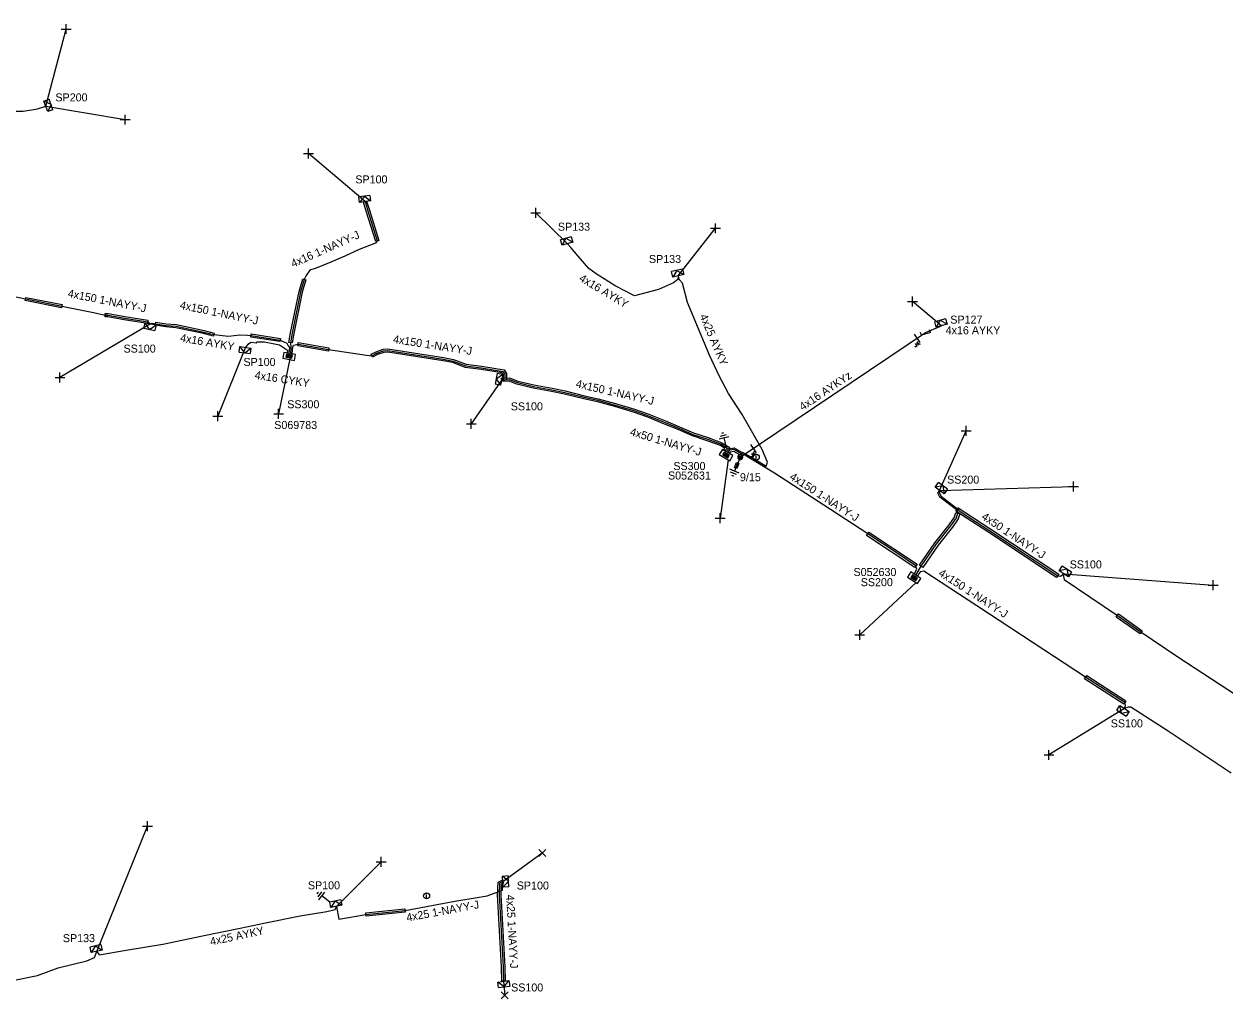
# Model space of a CAD drawing. Extents: x -763093 to -760976, y -1155572 to -1152009.
# Drawn here: x -761448.7 to -761298.8, y -1152619.6 to -1152497.8 of the extents above; entities that cross this region are included whole.
import ezdxf

# ---------------------------------------------------------------- set-up
doc = ezdxf.new("R2010")
doc.units = 0
for name, color, linetype in [('Vrstva 1', 7, 'Continuous'), ('Vrstva 10', 7, 'Continuous'), ('Vrstva 12', 7, 'Continuous'), ('Vrstva 13', 7, 'Continuous'), ('Vrstva 14', 7, 'Continuous'), ('Vrstva 15', 7, 'Continuous'), ('Vrstva 16', 7, 'Continuous'), ('Vrstva 18', 7, 'Continuous'), ('Vrstva 2', 7, 'Continuous'), ('Vrstva 20', 7, 'Continuous'), ('Vrstva 28', 7, 'Continuous'), ('Vrstva 29', 7, 'Continuous'), ('Vrstva 30', 7, 'Continuous'), ('Vrstva 31', 7, 'Continuous'), ('Vrstva 33', 7, 'Continuous'), ('Vrstva 34', 7, 'Continuous'), ('Vrstva 36', 7, 'Continuous'), ('Vrstva 5', 7, 'Continuous'), ('Vrstva 52', 7, 'Continuous'), ('Vrstva 53', 7, 'Continuous'), ('Vrstva 54', 7, 'Continuous'), ('Vrstva 55', 7, 'Continuous'), ('Vrstva 59', 7, 'Continuous'), ('Vrstva 6', 7, 'Continuous'), ('Vrstva 8', 7, 'Continuous'), ('Vrstva 9', 7, 'Continuous')]:
    doc.layers.add(name, color=color, linetype=linetype)

# ---------------------------------------------------------------- blocks, each defined once
blk = doc.blocks.new('NN440')
at = {"layer": 'Vrstva 2'}
for points in [[(0.63, 0), (0.63, 0.06), (0.62, 0.13), (0.6, 0.19), (0.58, 0.25), (0.55, 0.31), (0.51, 0.37), (0.47, 0.42), (0.42, 0.46), (0.37, 0.51), (0.32, 0.54), (0.26, 0.57), (0.2, 0.59), (0.13, 0.61), (0.07, 0.62), (0, 0.63), (-0.06, 0.62), (-0.13, 0.61), (-0.19, 0.59), (-0.26, 0.57), (-0.31, 0.54), (-0.37, 0.51), (-0.42, 0.46), (-0.47, 0.42), (-0.51, 0.37), (-0.54, 0.31), (-0.57, 0.25), (-0.6, 0.19), (-0.62, 0.13), (-0.63, 0.06), (-0.63, 0), (-0.63, -0.07), (-0.62, -0.14), (-0.6, -0.2), (-0.57, -0.26), (-0.54, -0.32), (-0.51, -0.37), (-0.47, -0.43), (-0.42, -0.47), (-0.37, -0.51), (-0.31, -0.55), (-0.26, -0.58), (-0.19, -0.6), (-0.13, -0.62), (-0.06, -0.63), (0, -0.63), (0.07, -0.63), (0.13, -0.62), (0.2, -0.6), (0.26, -0.58), (0.32, -0.55), (0.37, -0.51), (0.42, -0.47), (0.47, -0.43), (0.51, -0.37), (0.55, -0.32), (0.58, -0.26), (0.6, -0.2), (0.62, -0.14), (0.63, -0.07), (0.63, 0)], [(-0.63, 0), (0.63, 0)], [(-0.6, -0.18), (0.57, -0.18)], [(-0.51, -0.32), (0.5, -0.32)], [(-0.37, -0.47), (0.35, -0.47)]]:
    blk.add_lwpolyline(points, dxfattribs=at)
blk = doc.blocks.new('NN840')
at = {"layer": 'Vrstva 15'}
for points in [[(0, 0.62), (0, -0.63)], [(-0.75, -0.71), (-0.75, -0.66)], [(-0.73, -0.76), (-0.75, -0.71)], [(-0.66, -0.8), (-0.73, -0.76)], [(-0.63, -0.8), (-0.66, -0.8)], [(-0.56, -0.76), (-0.63, -0.8)], [(-0.54, -0.71), (-0.56, -0.76)], [(-0.54, -0.38), (-0.54, -0.71)], [(-0.33, -0.38), (-0.33, -0.8)], [(-0.33, -0.64), (-0.13, -0.38)], [(-0.26, -0.56), (-0.09, -0.8)]]:
    blk.add_lwpolyline(points, dxfattribs=at)
blk = doc.blocks.new('NN770')
at = {"layer": 'Vrstva 10'}
for p, q in [((0, 0.19), (0, 0.26)), ((0, -0.28), (0, 0.11))]:
    blk.add_line(p, q, dxfattribs=at)
blk.add_circle((0, -0.01), 0.375, dxfattribs=at)
blk = doc.blocks.new('NN800')
at = {"layer": 'Vrstva 1'}
for points in [[(-0.44, 0.44), (0.44, -0.44)], [(-0.44, -0.44), (0.44, 0.44)]]:
    blk.add_lwpolyline(points, dxfattribs=at)
blk = doc.blocks.new('NN820')
at = {"layer": 'Vrstva 13'}
for points in [[(0, 0), (0, -1.05)], [(-0.16, -0.81), (0.16, -0.81)], [(-0.16, -1.47), (-0.16, -0.81)], [(0.16, -1.47), (-0.16, -1.47)], [(0, -1.05), (-0.06, -0.93)], [(0, -1.05), (0.06, -0.93)], [(0, -1.47), (0, -1.87)], [(0.16, -0.81), (0.16, -1.47)]]:
    blk.add_lwpolyline(points, dxfattribs=at)
blk = doc.blocks.new('NN620')
at = {"layer": 'Vrstva 8'}
for points in [[(0.75, 0), (-0.75, 0)], [(-0.75, 0), (-0.75, -0.75)], [(0.75, -0.75), (0.75, 0)], [(-0.75, -0.75), (0.75, -0.75)], [(0.37, -0.18), (-0.38, -0.18)], [(-0.38, -0.18), (-0.38, -0.56)], [(-0.38, -0.56), (0.37, -0.56)], [(0.32, -0.23), (-0.33, -0.23)], [(-0.33, -0.23), (-0.33, -0.51)], [(-0.33, -0.51), (0.32, -0.51)], [(0.27, -0.27), (-0.28, -0.27)], [(-0.28, -0.27), (-0.28, -0.46)], [(-0.28, -0.46), (0.27, -0.46)], [(0.23, -0.32), (-0.23, -0.32)], [(-0.23, -0.32), (-0.23, -0.42)], [(-0.23, -0.42), (0.23, -0.42)], [(-0.19, -0.37), (0.19, -0.37)], [(0.23, -0.42), (0.23, -0.32)], [(0.27, -0.46), (0.27, -0.27)], [(0.32, -0.51), (0.32, -0.23)], [(0.37, -0.56), (0.37, -0.18)]]:
    blk.add_lwpolyline(points, dxfattribs=at)
blk = doc.blocks.new('NN630')
at = {"layer": 'Vrstva 9'}
for points in [[(0, -0.7), (-0.7, 0)], [(-0.7, -0.7), (-0.7, 0), (0.7, 0), (0.7, -0.7)], [(-0.7, -0.7), (0.7, -0.7)], [(0, -0.7), (0.7, 0)]]:
    blk.add_lwpolyline(points, dxfattribs=at)
blk = doc.blocks.new('NN810')
at = {"layer": 'Vrstva 14'}
for points in [[(0, -0.64), (0, -1.89)], [(0.63, -1.89), (-0.62, -1.89)], [(0.39, -2.2), (-0.4, -2.2)], [(0, -2.52), (-0.12, -2.52)], [(0.14, -2.52), (0, -2.52)]]:
    blk.add_lwpolyline(points, dxfattribs=at)
blk = doc.blocks.new('NN515')
at = {"layer": 'Vrstva 2'}
for points in [[(-0.59, 0.18), (0.59, 0.18)], [(-0.59, 0.18), (-0.59, -0.18)], [(0.59, 0.18), (0.59, -0.18)]]:
    blk.add_lwpolyline(points, dxfattribs=at)

msp = doc.modelspace()

# ---------------------------------------------------------------- linework, layer by layer
at = {"layer": 'Vrstva 20'}
for points in [[(-761405.95, -1152519.97), (-761405.6, -1152521.1), (-761404.42, -1152524.87), (-761404.8, -1152524.99), (-761405.98, -1152521.22), (-761406.33, -1152520.09)], [(-761413.55, -1152529.8), (-761414, -1152531.35), (-761415.05, -1152536.5), (-761415.24, -1152537.67), (-761415.64, -1152537.61), (-761415.45, -1152536.42), (-761414.38, -1152531.25), (-761413.93, -1152529.68)], [(-761448.53, -1152531.98), (-761443.99, -1152532.89), (-761444.07, -1152533.29), (-761448.61, -1152532.38)], [(-761433.32, -1152535.23), (-761436.22, -1152534.79), (-761438.28, -1152534.4), (-761438.62, -1152534.4), (-761438.62, -1152534), (-761438.24, -1152534), (-761436.16, -1152534.39), (-761433.26, -1152534.83)], [(-761425.08, -1152536.83), (-761426.32, -1152536.5), (-761429.77, -1152535.79), (-761431.02, -1152535.68), (-761432.34, -1152535.47), (-761432.28, -1152535.07), (-761430.98, -1152535.28), (-761429.71, -1152535.39), (-761426.22, -1152536.12), (-761424.98, -1152536.45)], [(-761420.36, -1152536.55), (-761416.72, -1152537.11), (-761416.78, -1152537.51), (-761420.42, -1152536.95)], [(-761410.72, -1152538.68), (-761414.54, -1152538.02), (-761414.48, -1152537.62), (-761410.66, -1152538.28)], [(-761405.39, -1152539.09), (-761404.73, -1152538.77), (-761403.86, -1152538.46), (-761403.28, -1152538.42), (-761396.33, -1152539.5), (-761395.08, -1152539.75), (-761393.51, -1152540.33), (-761391.58, -1152540.59), (-761388.75, -1152541.04), (-761388.46, -1152541.5), (-761388.46, -1152542.22), (-761388.97, -1152542.46), (-761389.15, -1152542.1), (-761388.86, -1152541.96), (-761388.86, -1152541.62), (-761388.99, -1152541.4), (-761391.64, -1152540.99), (-761393.61, -1152540.73), (-761395.18, -1152540.13), (-761396.39, -1152539.9), (-761403.3, -1152538.82), (-761403.78, -1152538.86), (-761404.57, -1152539.13), (-761405.21, -1152539.45)], [(-761389.07, -1152542.08), (-761388.08, -1152542.04), (-761387.04, -1152542.44), (-761385.06, -1152542.92), (-761382.75, -1152543.33), (-761381.15, -1152543.66), (-761378.7, -1152544.26), (-761377.01, -1152544.65), (-761374.83, -1152545.24), (-761372.49, -1152545.94), (-761370.67, -1152546.58), (-761368.59, -1152547.42), (-761366.84, -1152548.13), (-761365.1, -1152548.91), (-761363.26, -1152549.5), (-761361.56, -1152550.14), (-761360.56, -1152550.75), (-761361.01, -1152551.23), (-761361.35, -1152551.04), (-761361.18, -1152550.84), (-761361.74, -1152550.5), (-761363.4, -1152549.88), (-761365.24, -1152549.29), (-761367, -1152548.49), (-761368.73, -1152547.8), (-761370.81, -1152546.96), (-761372.61, -1152546.32), (-761374.93, -1152545.62), (-761377.11, -1152545.03), (-761378.8, -1152544.64), (-761381.23, -1152544.06), (-761382.83, -1152543.73), (-761385.14, -1152543.32), (-761387.16, -1152542.82), (-761388.14, -1152542.44), (-761389.05, -1152542.48)], [(-761336.85, -1152565.43), (-761334.96, -1152562.63), (-761333.15, -1152560.37), (-761332.49, -1152559.41), (-761332.31, -1152558.85), (-761331.83, -1152559.01), (-761332.03, -1152559.63), (-761332.75, -1152560.67), (-761334.55, -1152562.91), (-761336.43, -1152565.71)], [(-761332.04, -1152558.25), (-761328.06, -1152560.84), (-761319.45, -1152566.53), (-761319.73, -1152566.95), (-761328.34, -1152561.26), (-761332.32, -1152558.67)], [(-761343.48, -1152561.71), (-761343.2, -1152561.29), (-761337.17, -1152565.29), (-761337.45, -1152565.71)], [(-761312, -1152571.52), (-761309.03, -1152573.61), (-761309.31, -1152574.02), (-761312.28, -1152571.92)], [(-761315.98, -1152579.19), (-761311.07, -1152582.36), (-761311.33, -1152582.78), (-761316.26, -1152579.61)], [(-761388.83, -1152605.12), (-761389.12, -1152605.27), (-761389.17, -1152606.59), (-761388.68, -1152615.58), (-761388.65, -1152617.39), (-761389.05, -1152617.39), (-761389.08, -1152615.6), (-761389.57, -1152606.59), (-761389.52, -1152605.03), (-761389.01, -1152604.76)], [(-761406.05, -1152608.86), (-761401.16, -1152608.36), (-761401.12, -1152608.76), (-761406.01, -1152609.26)]]:
    msp.add_lwpolyline(points, close=True, dxfattribs=at)
at = {"layer": 'Vrstva 5'}
for points in [[(-761458.57, -1152508.96), (-761457.11, -1152508.68), (-761455.14, -1152508.7), (-761451.22, -1152508.72), (-761448.85, -1152508.73), (-761447.08, -1152508.42), (-761446.02, -1152508.12)], [(-761361.03, -1152551.25), (-761360.69, -1152550.89), (-761360.02, -1152550.78), (-761359.38, -1152551.14), (-761358.59, -1152551.52), (-761356.91, -1152552.54), (-761356.02, -1152553.06), (-761355.84, -1152552.57), (-761356.51, -1152550.96), (-761359.01, -1152546.61), (-761360.71, -1152543.98), (-761361.9, -1152541.78), (-761363.09, -1152539.21), (-761365.87, -1152532.64), (-761366.47, -1152530.2), (-761366.84, -1152529.81), (-761367.01, -1152529.29)], [(-761450.94, -1152531.68), (-761448.57, -1152532.18), (-761444.03, -1152533.09), (-761440.06, -1152533.88), (-761438.62, -1152534.2), (-761438.26, -1152534.2), (-761436.19, -1152534.59), (-761433.29, -1152535.03), (-761432.94, -1152535.29), (-761432.74, -1152535.2), (-761432.31, -1152535.27), (-761431, -1152535.48), (-761429.74, -1152535.59), (-761426.27, -1152536.31), (-761425.03, -1152536.64), (-761423.18, -1152536.82), (-761421.8, -1152536.66), (-761420.81, -1152536.72), (-761420.39, -1152536.75), (-761416.75, -1152537.31), (-761415.92, -1152537.69), (-761415.73, -1152538.02), (-761415.59, -1152538.24), (-761415.65, -1152538.97)], [(-761415.26, -1152539.05), (-761415.18, -1152538.17), (-761415.06, -1152537.96), (-761414.51, -1152537.82), (-761410.69, -1152538.48), (-761405.95, -1152539.2), (-761405.3, -1152539.27), (-761404.65, -1152538.95), (-761403.82, -1152538.66), (-761403.29, -1152538.62), (-761396.36, -1152539.7), (-761395.13, -1152539.94), (-761393.56, -1152540.53), (-761391.61, -1152540.79), (-761388.87, -1152541.22), (-761388.66, -1152541.56), (-761388.66, -1152542.09), (-761389.06, -1152542.28), (-761388.11, -1152542.24), (-761387.1, -1152542.63), (-761385.1, -1152543.12), (-761382.79, -1152543.53), (-761381.19, -1152543.86), (-761378.75, -1152544.45), (-761377.06, -1152544.84), (-761374.88, -1152545.43), (-761372.55, -1152546.13), (-761370.74, -1152546.77), (-761368.66, -1152547.61), (-761366.92, -1152548.31), (-761365.17, -1152549.1), (-761363.33, -1152549.69), (-761361.65, -1152550.32), (-761360.87, -1152550.8), (-761361.21, -1152551.15)], [(-761337.55, -1152566.54), (-761337.18, -1152565.94), (-761337.31, -1152565.5), (-761339.55, -1152564), (-761343.34, -1152561.5), (-761347.98, -1152558.48), (-761354.99, -1152553.94), (-761358.69, -1152551.7), (-761359.47, -1152551.32), (-761360.06, -1152550.99), (-761360.59, -1152551.08), (-761360.85, -1152551.35)], [(-761360.67, -1152551.45), (-761360.49, -1152551.27), (-761360.1, -1152551.2), (-761359.37, -1152551.6), (-761359.26, -1152551.93)], [(-761337.34, -1152566.68), (-761336.64, -1152565.57), (-761334.75, -1152562.76), (-761332.95, -1152560.52), (-761332.26, -1152559.52), (-761332.07, -1152558.93), (-761332.14, -1152558.61), (-761332.96, -1152557.99), (-761334.33, -1152556.94), (-761334.59, -1152556.45), (-761334.35, -1152556.09), (-761334.37, -1152556.43), (-761334.17, -1152556.8), (-761332.84, -1152557.83), (-761332.12, -1152558.38), (-761331.96, -1152558.61), (-761331.53, -1152558.9), (-761328.2, -1152561.05), (-761319.59, -1152566.74), (-761319.25, -1152566.8), (-761318.84, -1152566.5), (-761318.89, -1152566.86), (-761318.81, -1152567.2), (-761315.58, -1152569.37), (-761312.14, -1152571.72), (-761309.36, -1152573.68), (-761304.58, -1152576.86), (-761299.29, -1152580.33), (-761294.63, -1152583.36)], [(-761297.91, -1152591.39), (-761305.81, -1152586.17), (-761310.45, -1152583.16), (-761310.81, -1152583.16), (-761311.25, -1152583.32), (-761311.13, -1152582.95), (-761311.2, -1152582.57), (-761316.12, -1152579.4), (-761322.67, -1152575.13), (-761329.72, -1152570.49), (-761336.32, -1152566.16), (-761336.78, -1152566.24), (-761337.15, -1152566.8)], [(-761409.72, -1152608.04), (-761409.42, -1152609.62), (-761406.03, -1152609.06), (-761401.14, -1152608.56), (-761394.91, -1152607.4), (-761391.89, -1152606.88), (-761390.88, -1152606.72), (-761388.96, -1152606), (-761388.92, -1152604.94)], [(-761388.92, -1152604.94), (-761389.32, -1152605.15), (-761389.37, -1152606.59), (-761388.88, -1152615.59), (-761388.85, -1152617.39)], [(-761450.33, -1152617.33), (-761447.04, -1152616.67), (-761444.46, -1152615.7), (-761440.91, -1152614.85), (-761439.93, -1152614.43), (-761439.66, -1152613.65), (-761439.34, -1152614.07), (-761435.98, -1152613.49), (-761431.41, -1152612.77), (-761426.45, -1152611.72), (-761421.74, -1152610.74), (-761418.57, -1152610.11), (-761414.23, -1152609.21), (-761410.93, -1152608.68), (-761409.89, -1152608.41), (-761409.72, -1152608.04)]]:
    msp.add_lwpolyline(points, dxfattribs=at)
at = {"layer": 'Vrstva 52'}
for points in [[(-761406.14, -1152520.03), (-761405.79, -1152521.16), (-761404.61, -1152524.93), (-761404.82, -1152525.21), (-761406.86, -1152526.01), (-761408.67, -1152526.82), (-761410.4, -1152527.59), (-761412.24, -1152528.33), (-761413.03, -1152528.59), (-761413.51, -1152529.26), (-761413.74, -1152529.74), (-761414.19, -1152531.3), (-761415.25, -1152536.46), (-761415.44, -1152537.64), (-761415.39, -1152538.27), (-761415.45, -1152539.04)], [(-761367.01, -1152529.29), (-761367.05, -1152529.76), (-761367.59, -1152530.18), (-761369.47, -1152530.99), (-761372.49, -1152531.78), (-761374.89, -1152530.55), (-761377.27, -1152529.05), (-761378.19, -1152528.38), (-761379.53, -1152526.82), (-761380.41, -1152525.76), (-761380.85, -1152525.28)], [(-761359.26, -1152551.93), (-761336.11, -1152536.37)], [(-761419.76, -1152537.7), (-761420.37, -1152537.63), (-761420.77, -1152537.86), (-761421.08, -1152538.21)], [(-761419.76, -1152537.7), (-761419.61, -1152537.53), (-761418.72, -1152537.52), (-761416.81, -1152537.9), (-761415.82, -1152538.57), (-761415.85, -1152538.96)]]:
    msp.add_lwpolyline(points, dxfattribs=at)
at = {"layer": 'Vrstva 59'}
for points in [[(-761446.02, -1152508.12), (-761443.47, -1152498.47)], [(-761446.02, -1152508.12), (-761436.1, -1152509.79)], [(-761406.14, -1152520.03), (-761413.19, -1152514)], [(-761380.85, -1152525.28), (-761384.82, -1152521.44)], [(-761367.01, -1152529.29), (-761362.35, -1152523.36)], [(-761334.1, -1152535.52), (-761337.75, -1152532.51)], [(-761432.94, -1152535.29), (-761444.25, -1152542)], [(-761421.08, -1152538.21), (-761424.53, -1152546.83)], [(-761415.53, -1152539.67), (-761416.93, -1152546.54)], [(-761389.06, -1152542.28), (-761392.86, -1152547.77)], [(-761334.35, -1152556.09), (-761331.02, -1152548.64)], [(-761360.76, -1152552.28), (-761361.77, -1152559.55)], [(-761334.35, -1152556.09), (-761317.62, -1152555.6)], [(-761318.84, -1152566.5), (-761300.19, -1152567.94)], [(-761337.3, -1152567.6), (-761344.34, -1152574.11)], [(-761311.25, -1152583.32), (-761320.69, -1152589.13)], [(-761439.66, -1152613.65), (-761433.31, -1152598)], [(-761409.72, -1152608.04), (-761404.14, -1152602.48)], [(-761388.92, -1152604.94), (-761384, -1152601.36)], [(-761388.85, -1152617.39), (-761388.69, -1152619.16)]]:
    msp.add_lwpolyline(points, dxfattribs=at)
at = {"layer": 'Vrstva 8'}
msp.add_lwpolyline([(-761336.11, -1152536.37), (-761334.1, -1152535.52)], dxfattribs=at)

# ---------------------------------------------------------------- block references
at = {"layer": 'Vrstva 13', "rotation": -162.58151099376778}
msp.add_blockref('NN515', (-761336.11, -1152536.37), dxfattribs=at)
at = {"layer": 'Vrstva 13', "xscale": 0.49999999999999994, "yscale": 0.5000000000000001, "rotation": -18.38535003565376}
msp.add_blockref('NN440', (-761359.26, -1152551.93), dxfattribs=at)
at = {"layer": 'Vrstva 15'}
for p, rotation in [((-761360.85, -1152551.35), -166.7270972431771), ((-761359.26, -1152551.93), -22.158277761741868), ((-761410.02, -1152607.88), -127.41666783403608)]:
    msp.add_blockref('NN810', p, dxfattribs=dict(at, rotation=rotation))
at = {"layer": 'Vrstva 16', "rotation": -22.216488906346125}
msp.add_blockref('NN820', (-761359.26, -1152551.93), dxfattribs=at)
at = {"layer": 'Vrstva 18', "rotation": 33.90541106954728}
for p in [(-761337.17, -1152537.11), (-761357.64, -1152550.86)]:
    msp.add_blockref('NN840', p, dxfattribs=at)
at = {"layer": 'Vrstva 28'}
for p, rotation in [((-761415.55, -1152538.98), -9.735710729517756), ((-761360.85, -1152551.35), -30.294138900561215), ((-761337.34, -1152566.68), -32.81481395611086)]:
    msp.add_blockref('NN620', p, dxfattribs=dict(at, rotation=rotation))
at = {"layer": 'Vrstva 31'}
for p, rotation in [((-761446.02, -1152508.12), 109.68430834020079), ((-761406.14, -1152520.03), -173.03209158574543), ((-761380.85, -1152525.28), -163.90574156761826), ((-761367.01, -1152529.29), -167.00268332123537), ((-761432.94, -1152535.29), -10.877310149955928), ((-761334.1, -1152535.52), -163.90111112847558), ((-761421.08, -1152538.21), -7.89118334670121), ((-761389.06, -1152542.28), -101.09467575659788), ((-761334.35, -1152556.09), 143.99139444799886), ((-761318.84, -1152566.5), 146.70081116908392), ((-761311.25, -1152583.32), -32.42292773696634), ((-761388.92, -1152604.94), 93.92443257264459), ((-761409.72, -1152608.04), -168.68026375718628), ((-761439.66, -1152613.65), -167.2985500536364), ((-761388.85, -1152617.39), 8.017092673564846)]:
    msp.add_blockref('NN630', p, dxfattribs=dict(at, rotation=rotation))
at = {"layer": 'Vrstva 34'}
for p, rotation in [((-761443.47, -1152498.47), 45), ((-761436.1, -1152509.79), 45), ((-761413.19, -1152514), 44.99999995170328), ((-761384.82, -1152521.44), 45), ((-761362.35, -1152523.36), 44.99999995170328), ((-761337.75, -1152532.51), 45.00000009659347), ((-761444.25, -1152542), 45), ((-761424.53, -1152546.83), 45), ((-761416.93, -1152546.53), 45), ((-761392.86, -1152547.77), 44.99999995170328), ((-761331.02, -1152548.64), 45), ((-761317.62, -1152555.6), 45), ((-761361.77, -1152559.55), 44.99999995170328), ((-761300.19, -1152567.94), 45), ((-761344.34, -1152574.11), 45), ((-761320.69, -1152589.13), 44.99999995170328), ((-761433.31, -1152598), 45), ((-761404.14, -1152602.48), 45)]:
    msp.add_blockref('NN800', p, dxfattribs=dict(at, rotation=rotation))
for p in [(-761384, -1152601.36), (-761388.69, -1152619.16)]:
    msp.add_blockref('NN800', p, dxfattribs=at)
at = {"layer": 'Vrstva 36'}
for p in [(-761357.26, -1152551.93), (-761398.45, -1152606.71)]:
    msp.add_blockref('NN770', p, dxfattribs=at)

# ---------------------------------------------------------------- texts
at = {"layer": 'Vrstva 12'}
msp.add_text('9/15', height=1, dxfattribs=at).set_placement((-761359.3, -1152554.94))
at = {"layer": 'Vrstva 29'}
for s, p in [('S069783', (-761417.48, -1152548.42)), ('S052631', (-761368.29, -1152554.73)), ('S052630', (-761345.11, -1152566.78))]:
    msp.add_text(s, height=1, dxfattribs=at).set_placement(p)
at = {"layer": 'Vrstva 30'}
for s, p in [('SS300', (-761415.86, -1152545.83)), ('SS300', (-761367.62, -1152553.54)), ('SS200', (-761344.21, -1152568.05))]:
    msp.add_text(s, height=1, dxfattribs=at).set_placement(p)
at = {"layer": 'Vrstva 33'}
for s, p in [('SP200', (-761444.82, -1152507.51)), ('SP100', (-761407.35, -1152517.75)), ('SP133', (-761382.04, -1152523.66)), ('SP133', (-761370.67, -1152527.69)), ('SP127', (-761333.02, -1152535.26)), ('SS100', (-761436.31, -1152538.88)), ('SP100', (-761421.33, -1152540.55)), ('SS100', (-761387.93, -1152546.09)), ('SS200', (-761333.42, -1152555.24)), ('SS100', (-761318.1, -1152565.83)), ('SS100', (-761312.97, -1152585.68)), ('SP100', (-761413.28, -1152605.9)), ('SP100', (-761387.18, -1152605.93)), ('SP133', (-761443.89, -1152612.5)), ('SS100', (-761387.89, -1152618.66))]:
    msp.add_text(s, height=1, dxfattribs=at).set_placement(p)
at = {"layer": 'Vrstva 53'}
msp.add_text('4x16 AYKYz', height=1, rotation=33.905, dxfattribs=at).set_placement((-761351.46, -1152546.16))
at = {"layer": 'Vrstva 54'}
for s, rotation, p in [('4x16 1-NAYY-J', 23.993, (-761415.13, -1152528.28)), ('4x16 AYKY', 329.221, (-761379.49, -1152529.86)), ('4x16 AYKY', 350.362, (-761429.29, -1152537.49)), ('4x16 CYKY', 351.18, (-761419.98, -1152542.14))]:
    msp.add_text(s, height=1, rotation=rotation, dxfattribs=at).set_placement(p)
at = {"layer": 'Vrstva 55'}
msp.add_text('4x16 AYKY', height=1, dxfattribs=at).set_placement((-761333.6, -1152536.59))
at = {"layer": 'Vrstva 6'}
for s, rotation, p in [('4x150 1-NAYY-J', 348.746, (-761443.34, -1152531.93)), ('4x150 1-NAYY-J', 348.278, (-761429.34, -1152533.39)), ('4x25 AYKY', 293.065, (-761364.36, -1152534.31)), ('4x150 1-NAYY-J', 351.142, (-761402.69, -1152537.66)), ('4x150 1-NAYY-J', 347.005, (-761379.87, -1152543.2)), ('4x50 1-NAYY-J', 343.431, (-761373.12, -1152549.18)), ('4x150 1-NAYY-J', 327.071, (-761353.19, -1152554.62)), ('4x50 1-NAYY-J', 326.365, (-761329.22, -1152559.59)), ('4x150 1-NAYY-J', 327.028, (-761334.59, -1152566.65)), ('4x25 1-NAYY-J', 10.547, (-761400.88, -1152609.94)), ('4x25 1-NAYY-J', 273.116, (-761388.51, -1152606.61)), ('4x25 AYKY', 11.953, (-761425.39, -1152612.93))]:
    msp.add_text(s, height=1, rotation=rotation, dxfattribs=at).set_placement(p)

doc.saveas('drawing.dxf')
